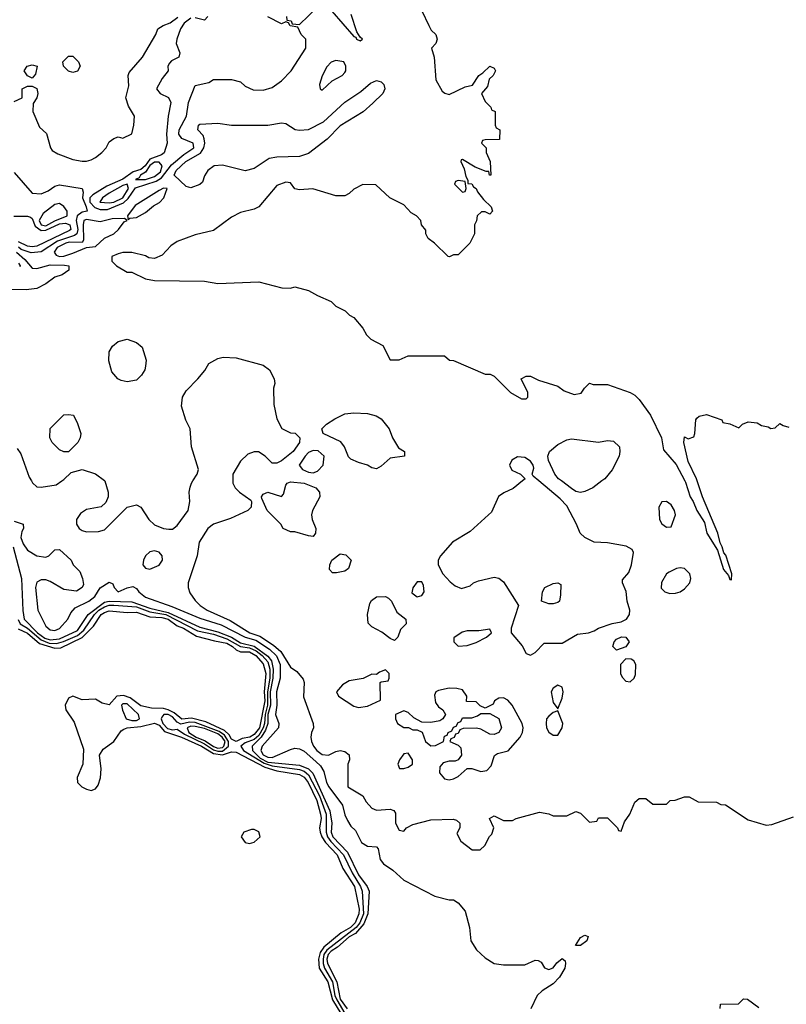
# Model space of a CAD drawing. Header units: inches. Extents: x 2380249 to 2585472, y 382747 to 546448.
# Tile 286 of 626: x 2532315 to 2535699, y 417690 to 422036. Entities that reach past the tile are written whole.
import ezdxf

# ---------------------------------------------------------------- set-up
doc = ezdxf.new("R2010")
doc.units = ezdxf.units.IN
doc.header["$MEASUREMENT"] = 0
doc.layers.add('C5431', color=7, linetype='Continuous')
doc.layers.add('C5432', color=7, linetype='Continuous')

msp = doc.modelspace()

# ---------------------------------------------------------------- linework, layer by layer
at = {"layer": 'C5431', "color": 4}
for points, elevation in [([(2532366.7, 420000), (2532371.6, 419991.6), (2532390, 419974), (2532410, 419972), (2532476.5, 419983.5), (2532501.1, 420000)], 28), ([(2532690.6, 420000), (2532706, 419950), (2532706, 419930), (2532695.3, 419904.7), (2532674.4, 419885.6), (2532610, 419874), (2532583.5, 419856.5), (2532566, 419830), (2532566, 419810), (2532578, 419790), (2532590, 419781), (2532610, 419776), (2532663.1, 419776.9), (2532690, 419784.7), (2532790, 419884.7), (2532830, 419894.8), (2532850, 419884.7), (2532884.7, 419830), (2532910, 419806), (2532950, 419790.8), (2532972.9, 419787.1), (2532990, 419786.8), (2533010, 419802.8), (2533058, 419870), (2533066.6, 419910), (2533063.7, 419950), (2533067.2, 419972.8), (2533073.2, 419990), (2533079.7, 420000)], 28), ([(2533256, 420000), (2533256, 419990), (2533266, 419970), (2533284.7, 419950), (2533334.8, 419914.8), (2533338, 419910), (2533336, 419884), (2533322, 419870), (2533245.8, 419834.2), (2533170, 419809.2), (2533144.9, 419790), (2533106.8, 419730), (2533098, 419670), (2533058, 419550), (2533058, 419530), (2533066.4, 419506.4), (2533090, 419472), (2533112, 419450), (2533142, 419430), (2533243.6, 419383.6), (2533330.7, 419330), (2533375.1, 419315.1), (2533435.5, 419275.5), (2533467, 419247), (2533510, 419178.8), (2533538.8, 419158.8), (2533566, 419126), (2533570.4, 419110), (2533567.5, 419047.5), (2533611, 418929), (2533611.3, 418910), (2533602.8, 418890), (2533600.7, 418870), (2533603.1, 418850), (2533612.4, 418830), (2533626.7, 418810), (2533650, 418792.7), (2533678, 418790), (2533710, 418806.8), (2533729.3, 418810.7), (2533750, 418806), (2533770, 418791), (2533770.8, 418770), (2533762.8, 418750), (2533764, 418650), (2533830, 418610.6), (2533844.4, 418584.4), (2533870, 418556.3), (2533890, 418547.7), (2533950, 418551.3), (2533966, 418546), (2533973.7, 418533.7), (2533974.4, 418490), (2533990, 418458.8), (2534010, 418454), (2534022, 418470), (2534050, 418484.2), (2534130, 418504.6), (2534227.9, 418507.9), (2534243.5, 418503.5), (2534258, 418490), (2534258, 418470), (2534244.7, 418444.7), (2534262, 418410), (2534312.7, 418372.7), (2534347.3, 418372.7), (2534368.4, 418391.6), (2534389.1, 418430.9), (2534399, 418441), (2534408, 418470), (2534388.7, 418510), (2534410, 418522), (2534450, 418502), (2534490, 418502), (2534506, 418510), (2534610, 418538), (2534651.1, 418531.1), (2534670, 418522), (2534730, 418522), (2534770, 418542), (2534790, 418534), (2534830, 418494), (2534862, 418498), (2534870, 418514), (2534910, 418514), (2534954, 418470), (2534958, 418458), (2534970, 418454), (2534984, 418496), (2535008, 418530), (2535030, 418582), (2535050, 418598.8), (2535078.8, 418598.8), (2535110, 418574), (2535170, 418574), (2535186, 418590), (2535208.4, 418591.6), (2535250, 418606), (2535270, 418606), (2535310, 418584.7), (2535390, 418582), (2535410, 418572), (2535431.1, 418571.1), (2535530, 418504.7), (2535610, 418481), (2535635.5, 418484.5), (2535730, 418518)], 28), ([(2534534.1, 420000), (2534493.9, 419966.1), (2534452.2, 419947.8), (2534428.8, 419931.2), (2534397.3, 419862.7), (2534384.7, 419850), (2534302.8, 419777.2), (2534224.7, 419730), (2534172, 419670), (2534162, 419650), (2534162, 419630), (2534182, 419590), (2534215.3, 419555.3), (2534236.9, 419536.9), (2534265.4, 419525.4), (2534303.1, 419536.9), (2534318, 419550), (2534340.2, 419559.8), (2534410, 419576), (2534430, 419571.3), (2534450, 419554.8), (2534516, 419450), (2534484.7, 419350), (2534484.7, 419330), (2534532.7, 419272.7), (2534550, 419238), (2534570, 419231), (2534590, 419242.8), (2534630, 419284.9), (2534710, 419284.9), (2534776.5, 419323.5), (2534826, 419330), (2534850, 419338), (2534869.4, 419350.6), (2534930, 419370.6), (2534970, 419378), (2534992.7, 419390), (2535007, 419410), (2535007.6, 419430), (2534996.2, 419470), (2534991.9, 419511.9), (2534975.3, 419550), (2534976.4, 419563.6), (2535004, 419596), (2535016, 419630), (2535024.7, 419684.7), (2535018, 419698), (2534992.5, 419712.5), (2534910, 419726.6), (2534850, 419729.6), (2534809.3, 419750), (2534789.4, 419770), (2534773.2, 419810), (2534729.6, 419890), (2534700.5, 419920.5), (2534606.8, 420000)], 32), ([(2534884.7, 420000), (2534844.7, 419970), (2534810, 419953.2), (2534790, 419949.4), (2534770, 419953.2), (2534750, 419966), (2534706.7, 420000)], 28), ([(2535251.3, 420000), (2535254.4, 419994.4), (2535274, 419930), (2535287.7, 419910), (2535304, 419870), (2535337.1, 419817.1), (2535348, 419770), (2535394.4, 419694.4), (2535422, 419610), (2535443.5, 419583.5), (2535450, 419564.7), (2535456.4, 419563.6), (2535459, 419590), (2535432, 419672), (2535423.2, 419683.2), (2535416, 419710), (2535406.3, 419726.3), (2535396, 419770), (2535329.3, 419929.3), (2535306, 420000)], 32), ([(2532290, 419822.4), (2532330.8, 419810), (2532331.3, 419790), (2532323.7, 419776.3), (2532320.6, 419750), (2532330, 419722), (2532350, 419695.3), (2532390.5, 419670), (2532430, 419663.8), (2532443, 419670), (2532470, 419695.5), (2532490, 419697.6), (2532542, 419650), (2532551, 419630), (2532579.9, 419599.9), (2532592.7, 419570), (2532597, 419543), (2532590.4, 419529.6), (2532565.7, 419514.3), (2532510, 419520.4), (2532450, 419556.8), (2532430, 419563.5), (2532410, 419564.4), (2532390, 419553.3), (2532385.2, 419530), (2532394.4, 419430), (2532430, 419359.1), (2532450, 419342.3), (2532470, 419340.7), (2532490, 419349.3), (2532527, 419390), (2532541.3, 419418.7), (2532559.7, 419440.3), (2532620.7, 419470), (2532647, 419490), (2532670.9, 419529.1), (2532710, 419553.4), (2532725.5, 419545.5), (2532732.7, 419530), (2532750, 419510.5), (2532790, 419528.9), (2532813.8, 419533.8), (2532830, 419525.5), (2532840.3, 419510), (2532870, 419486.7), (2532986.3, 419446.3), (2533110, 419394.4), (2533205, 419365), (2533310, 419310.1), (2533356.8, 419296.8), (2533418.1, 419258.1), (2533448, 419228), (2533464.3, 419190), (2533465.4, 419130), (2533448.6, 419070), (2533449.3, 419010), (2533443.5, 418970), (2533458.4, 418930), (2533458, 418910), (2533385.6, 418830), (2533378.7, 418810), (2533390, 418792), (2533410, 418781.5), (2533430, 418780.1), (2533510, 418814.6), (2533530, 418820.3), (2533550, 418818.3), (2533570, 418807.8), (2533622, 418762), (2533642.3, 418742.3), (2533657.8, 418717.8), (2533668.9, 418670), (2533678.9, 418650), (2533739.5, 418570), (2533750, 418526.8), (2533761.5, 418501.5), (2533776.7, 418476.7), (2533797.4, 418457.4), (2533824.4, 418404.4), (2533850, 418387.7), (2533890, 418384.7), (2533896.8, 418376.8), (2533906.8, 418330), (2533921, 418310), (2533962.5, 418282.5), (2534010, 418238.8), (2534147.5, 418167.5), (2534210, 418151.3), (2534230, 418151), (2534250, 418138), (2534282, 418102), (2534301, 418030), (2534306, 417970), (2534330.6, 417930.6), (2534370, 417896), (2534410, 417871.3), (2534450, 417864.7), (2534545.4, 417865.4), (2534590, 417884.7), (2534603.6, 417883.6), (2534616.9, 417876.9), (2534631.6, 417851.6), (2534650, 417844.7), (2534670, 417851.3), (2534686.6, 417873.4), (2534710, 417892), (2534722, 417882), (2534724.7, 417870), (2534721, 417850), (2534697.3, 417810), (2534670, 417781.2), (2534621, 417750), (2534598.8, 417730), (2534571.3, 417670)], 24), ([(2532286.7, 419710), (2532322.3, 419570), (2532328.6, 419428.6), (2532335, 419390), (2532394.1, 419330), (2532425.6, 419305.6), (2532450, 419298.6), (2532490, 419302.6), (2532570, 419340.8), (2532617.3, 419410), (2532690, 419464.4), (2532710, 419470.1), (2532810, 419466.2), (2532890, 419438.6), (2532970, 419419.9), (2533110, 419354.6), (2533190, 419334.4), (2533250, 419310), (2533290, 419286.1), (2533350.3, 419270.3), (2533410, 419227.3), (2533425.8, 419205.8), (2533434.3, 419170), (2533432.8, 419130), (2533420.8, 419070), (2533421.6, 419010), (2533409.7, 418969.7), (2533409.7, 418930), (2533399.7, 418900.3), (2533381, 418870), (2533341.6, 418830), (2533341.9, 418810), (2533376.6, 418776.6), (2533410, 418758.8), (2533550, 418746.5), (2533589.7, 418729.7), (2533608.3, 418710), (2533684.2, 418544.2), (2533692.5, 418490), (2533689.6, 418450), (2533696.6, 418430), (2533762.2, 418362.2), (2533810, 418262.4), (2533849.3, 418210), (2533857.4, 418190), (2533852.3, 418090), (2533834.6, 418045.4), (2533796.5, 418003.5), (2533770, 417988), (2533717.2, 417942.8), (2533690, 417925.4), (2533676.4, 417910), (2533670.7, 417890), (2533673.2, 417870), (2533714.6, 417790), (2533730, 417713.8), (2533760.7, 417670)], 16), ([(2532308.3, 419388.3), (2532317.7, 419370), (2532350, 419350.1), (2532410, 419298.4), (2532444.8, 419284.8), (2532476.9, 419283.1), (2532508.6, 419291.4), (2532570, 419318.3), (2532597.8, 419342.2), (2532644.7, 419410), (2532664.9, 419430), (2532690, 419444.8), (2532710, 419451.5), (2532730, 419451.9), (2532830, 419444.6), (2532890, 419422.4), (2532960.7, 419410), (2533099.3, 419339.3), (2533170, 419323.4), (2533230, 419303.1), (2533290, 419270.1), (2533330, 419264.2), (2533358.9, 419250), (2533385.3, 419230), (2533410, 419201.6), (2533419.1, 419170), (2533418.8, 419130), (2533408.6, 419070), (2533409.4, 419010), (2533397.8, 418970), (2533395.9, 418930), (2533390.1, 418910), (2533370, 418876.4), (2533350, 418858.4), (2533310, 418844.7), (2533291.1, 418830), (2533303.2, 418810), (2533394.3, 418754.3), (2533430, 418742.2), (2533550, 418726), (2533570, 418718.8), (2533590, 418703.2), (2533638.8, 418610), (2533667.3, 418530), (2533667.8, 418450), (2533674, 418430), (2533688.7, 418408.7), (2533744.3, 418350), (2533782.2, 418270), (2533818.8, 418210), (2533826, 418190), (2533832.9, 418090), (2533816.8, 418050), (2533800.4, 418030), (2533670.7, 417930), (2533657.7, 417910), (2533653.8, 417890), (2533654.2, 417870), (2533660.9, 417850), (2533696.2, 417790), (2533706.6, 417730), (2533714.3, 417710), (2533750.1, 417650)], 12), ([(2532307.8, 419347.8), (2532350, 419328.7), (2532402.7, 419282.7), (2532470, 419262.1), (2532496.5, 419263.5), (2532591.4, 419308.6), (2532640.3, 419359.7), (2532674.7, 419410), (2532690, 419420.2), (2532710, 419426.2), (2532790, 419418.9), (2532830, 419421.7), (2532890, 419400.9), (2532942.7, 419397.3), (2532970, 419390.1), (2533010, 419360.5), (2533038, 419350), (2533095.8, 419315.8), (2533174.4, 419294.4), (2533230, 419284.8), (2533254.8, 419270), (2533270, 419254.2), (2533290, 419246.2), (2533330, 419245.9), (2533357.7, 419230), (2533390, 419193.4), (2533401.6, 419150), (2533393.8, 419070), (2533396.7, 419030), (2533373.4, 418910), (2533350, 418881.2), (2533331.3, 418870), (2533296.3, 418863.7), (2533270, 418850.8), (2533250, 418860.9), (2533239.5, 418879.5), (2533218.5, 418898.5), (2533136.7, 418936.7), (2533072.7, 418952.7), (2533030, 418948.8), (2532996.3, 418976.3), (2532970, 418989.4), (2532950, 418996.5), (2532897.2, 418997.2), (2532850, 419007.7), (2532802.3, 419042.3), (2532772.9, 419052.9), (2532743.8, 419050), (2532710, 419012.3), (2532679.7, 419019.7), (2532650, 419037.6), (2532590, 419033.6), (2532550, 419049.6), (2532530, 419040.9), (2532515.8, 419010), (2532519.3, 418990), (2532555.6, 418935.6), (2532595.9, 418815.9), (2532594.3, 418750), (2532569.3, 418690.7), (2532570.2, 418670), (2532589.5, 418649.5), (2532610, 418640.2), (2532630, 418634), (2532650, 418641.5), (2532662, 418658), (2532671.7, 418690), (2532675, 418730), (2532667, 418790), (2532683.6, 418816.4), (2532730, 418850.7), (2532762.6, 418897.4), (2532774.6, 418905.4), (2532789.1, 418910.9), (2532850, 418916.1), (2532910, 418931.5), (2532930, 418922.2), (2532954.3, 418894.3), (2533028.9, 418870), (2533117.6, 418830), (2533170, 418797.5), (2533210, 418791.7), (2533250, 418805.2), (2533270, 418803.2), (2533396.4, 418736.4), (2533450, 418720.7), (2533550, 418703.9), (2533570, 418693), (2533587.7, 418670), (2533626.1, 418590), (2533643.2, 418530), (2533645, 418510), (2533638.8, 418470), (2533640.7, 418450), (2533649.1, 418430), (2533664.5, 418404.5), (2533716.3, 418350), (2533742, 418290), (2533792.1, 418210), (2533812.7, 418110), (2533812.2, 418090), (2533795.7, 418050), (2533775.3, 418030), (2533734.6, 418005.4), (2533657.6, 417942.4), (2533641.3, 417918.7), (2533634.6, 417890), (2533637, 417850), (2533675.7, 417790), (2533695.1, 417710), (2533732.7, 417650)], 8), ([(2535407.3, 417672.7), (2535408.9, 417691.1), (2535487.3, 417692.7), (2535510, 417714), (2535527.3, 417712.7), (2535576.9, 417676.9)], 24)]:
    msp.add_lwpolyline(points, dxfattribs=dict(at, elevation=elevation))
for points, elevation in [([(2533610, 419755.3), (2533590, 419757.2), (2533530, 419775.3), (2533510, 419775.3), (2533478, 419790), (2533468, 419810), (2533408, 419870), (2533383.1, 419923.1), (2533382, 419930), (2533390, 419942), (2533410, 419951), (2533470, 419932), (2533479, 419941), (2533490, 419982), (2533495.3, 419990), (2533510, 419996.3), (2533570, 419990.3), (2533622, 419970), (2533638, 419950), (2533640.5, 419930), (2533607.7, 419870), (2533602.8, 419850), (2533606, 419830), (2533622.8, 419790), (2533621, 419770)], 28), ([(2535170, 419908.7), (2535150, 419908), (2535136, 419884), (2535138.8, 419830), (2535150, 419811.3), (2535170, 419796), (2535190, 419798), (2535209.3, 419850), (2535205.2, 419870), (2535190, 419895.3)], 32), ([(2532910, 419692), (2532890, 419687.6), (2532870.4, 419670), (2532861.3, 419650), (2532859.1, 419630), (2532870, 419614.8), (2532890, 419610.4), (2532930, 419628.2), (2532945.6, 419650), (2532943.6, 419670), (2532930, 419685.1)], 28), ([(2533714, 419594), (2533695.3, 419595.3), (2533682, 419610), (2533684, 419630), (2533693.2, 419650), (2533730, 419678.8), (2533754.6, 419674.6), (2533778, 419650), (2533766.8, 419613.2), (2533750, 419601.2)], 28), ([(2535230, 419617.2), (2535213.6, 419613.6), (2535182, 419598), (2535170.5, 419589.5), (2535147.5, 419552.5), (2535146.8, 419526.8), (2535162, 419510), (2535184, 419504), (2535210, 419504.9), (2535230, 419510.7), (2535250, 419524), (2535272.3, 419550), (2535278, 419570), (2535273.2, 419590), (2535250, 419614)], 32), ([(2534090, 419555.3), (2534070, 419555.3), (2534050, 419528), (2534046.4, 419506.4), (2534070, 419488.4), (2534090, 419494.8), (2534100.9, 419510), (2534098, 419538)], 32), ([(2534650, 419457.2), (2534618, 419470), (2534622.7, 419510), (2534633.2, 419530), (2534670, 419547.3), (2534690.9, 419550.9), (2534703.6, 419543.6), (2534702.8, 419497.2), (2534698, 419470), (2534690, 419464), (2534670, 419457.2)], 32), ([(2533970, 419296), (2533950, 419305.1), (2533913.4, 419333.4), (2533870, 419355.6), (2533852.6, 419372.6), (2533850.8, 419410), (2533861.1, 419458.9), (2533868, 419472), (2533890, 419488.4), (2533930, 419490.4), (2533942.3, 419482.3), (2533955.5, 419470), (2533980.3, 419420.3), (2534018.8, 419390), (2534020.7, 419370), (2533996.1, 419343.9), (2533984, 419310)], 28), ([(2534390, 419346), (2534341.4, 419338.6), (2534290, 419339.3), (2534267.9, 419332.1), (2534231.6, 419308.4), (2534231.3, 419290), (2534250, 419271.3), (2534290, 419274), (2534330, 419287.7), (2534375.3, 419310), (2534398, 419330)], 32), ([(2534950, 419252.7), (2534932.7, 419270), (2534938.4, 419290), (2534950, 419301.6), (2534971.7, 419311.7), (2534990.2, 419310.2), (2535005.5, 419290), (2534990, 419268.2)], 28), ([(2534990, 419215.1), (2534967.2, 419190), (2534966.4, 419150), (2534974, 419134), (2534990, 419117), (2535010, 419114), (2535027.6, 419130), (2535033.7, 419146.3), (2535034.7, 419190), (2535025.7, 419205.7), (2535014.3, 419214.3)], 32), ([(2533930, 419166), (2533903.6, 419156.4), (2533890, 419146), (2533870, 419148), (2533831.1, 419128.9), (2533770, 419118), (2533739.6, 419100.4), (2533714, 419070), (2533722, 419050), (2533790, 419006), (2533810, 419001), (2533850, 419006), (2533907.3, 419032.7), (2533906, 419110), (2533910, 419114), (2533942, 419118), (2533946, 419130), (2533946, 419150)], 32), ([(2534210, 419085.2), (2534164, 419076), (2534152, 419070), (2534145.4, 419054.6), (2534150, 419022), (2534163.5, 419003.5), (2534182, 418990), (2534194, 418970), (2534182, 418950), (2534170, 418942), (2534130, 418934), (2534090, 418935.3), (2534054.6, 418954.6), (2534030, 418978), (2534010, 418986), (2533974, 418970), (2533974, 418950), (2533982, 418930), (2534010, 418912), (2534031.6, 418911.6), (2534050, 418902), (2534070, 418902), (2534091.3, 418891.3), (2534106, 418850), (2534130, 418831.3), (2534150, 418832), (2534186, 418850), (2534190, 418874), (2534202, 418878), (2534206, 418890), (2534222, 418898), (2534230, 418914), (2534242, 418918), (2534250, 418934), (2534262, 418938), (2534270, 418954), (2534310, 418954), (2534336.4, 418963.6), (2534350, 418974), (2534390, 418974), (2534430, 418951.3), (2534442, 418910), (2534430.3, 418889.7), (2534410, 418880.9), (2534390, 418882.7), (2534350, 418904), (2534331.6, 418908.4), (2534272.7, 418907.3), (2534258, 418902), (2534250, 418886), (2534238, 418882), (2534232.7, 418867.3), (2534218, 418862), (2534214, 418850), (2534250, 418834), (2534262, 418822), (2534264.7, 418790), (2534250.7, 418769.3), (2534236.8, 418763.2), (2534210, 418764), (2534184, 418756), (2534170, 418738), (2534167.7, 418712.3), (2534190, 418685.5), (2534210, 418681.6), (2534230, 418685.5), (2534250, 418696.3), (2534289.5, 418730.5), (2534310, 418730.4), (2534350, 418717.3), (2534377.3, 418722.7), (2534396.6, 418743.4), (2534411.5, 418788.5), (2534423.3, 418796.7), (2534471.4, 418808.6), (2534523.7, 418870), (2534535.1, 418890), (2534538, 418910), (2534532.7, 418930), (2534489.2, 419010), (2534470, 419032.3), (2534450, 419042.7), (2534430, 419041.2), (2534411.3, 419030), (2534404.7, 419015.3), (2534370, 418998), (2534347.3, 419007.3), (2534330, 419026), (2534287.3, 419027.3), (2534288, 419050), (2534270, 419078), (2534244.7, 419084.7)], 32), ([(2534690, 419098.4), (2534670, 419085.2), (2534661.6, 419070), (2534670, 419022), (2534690, 418994), (2534710, 419042), (2534713.6, 419070), (2534709, 419090)], 32), ([(2532790, 419017.1), (2532770, 419016.9), (2532765, 419010), (2532768.4, 418988.4), (2532785.3, 418950), (2532810, 418942.3), (2532830, 418943.5), (2532843.6, 418950), (2532839.7, 418970)], 12), ([(2532950.9, 418969.1), (2532942.2, 418957.8), (2532940.1, 418950), (2532946.1, 418930), (2532967.6, 418907.6), (2532990, 418901.2), (2533010, 418904.2), (2533042.4, 418882.4), (2533130, 418839.9), (2533170, 418814), (2533190, 418807.2), (2533210, 418808), (2533236.7, 418830), (2533236.6, 418850), (2533218.5, 418878.5), (2533195, 418895), (2533090, 418933.5), (2533064.2, 418935.8), (2533026.1, 418926.1), (2533010, 418935.2), (2532990, 418959.4), (2532970, 418968.7)], 12), ([(2534690, 418986), (2534670, 418978), (2534650, 418962), (2534641, 418950), (2534638.8, 418930), (2534641, 418910), (2534650.9, 418890.9), (2534670, 418878), (2534690, 418878), (2534709, 418910), (2534712.3, 418930)], 32), ([(2533070, 418917.8), (2533053.6, 418910), (2533060.9, 418890), (2533094, 418870), (2533133.2, 418853.2), (2533170, 418828.3), (2533190, 418820.7), (2533210, 418824.1), (2533216.7, 418830), (2533221.6, 418850), (2533209.4, 418870), (2533190, 418883.7), (2533130, 418907.2), (2533090, 418916.7)], 16), ([(2534030, 418799), (2534010, 418795.3), (2533991, 418770), (2533984, 418750), (2533991.3, 418731.3), (2534010, 418731), (2534030, 418737.3), (2534049, 418750), (2534049, 418770)], 32), ([(2533350, 418461.8), (2533338.4, 418461.6), (2533304.9, 418450), (2533292.7, 418430), (2533310, 418404), (2533330, 418399.5), (2533350, 418405.8), (2533376.1, 418430), (2533371.2, 418451.2)], 8), ([(2534790, 417949.4), (2534768, 417950), (2534790, 417986), (2534810, 417996.3), (2534824.7, 417990), (2534818.8, 417970)], 24)]:
    msp.add_lwpolyline(points, close=True, dxfattribs=dict(at, elevation=elevation))
at = {"layer": 'C5432', "color": 4}
for points, elevation in [([(2533492, 422050), (2533494, 422034), (2533514, 422030), (2533518, 422018), (2533550, 422014), (2533630, 422091.3)], 32), ([(2532290, 421674), (2532326, 421690), (2532326, 421730), (2532350, 421742), (2532370, 421742), (2532390, 421732), (2532394.8, 421710), (2532390.8, 421690), (2532374.4, 421665.6), (2532373.4, 421630), (2532402, 421562), (2532434, 421534), (2532450.7, 421470.7), (2532458.8, 421458.8), (2532483.5, 421443.5), (2532550, 421418.8), (2532590, 421410.7), (2532610, 421410.7), (2532630, 421417.3), (2532650, 421427.3), (2532677.2, 421450), (2532696, 421470), (2532710, 421496), (2532730, 421511.3), (2532750, 421518), (2532770, 421512), (2532810, 421532), (2532819.3, 421570), (2532822, 421610), (2532794.6, 421654.6), (2532784, 421690), (2532796.5, 421743.5), (2532794, 421790), (2532798, 421802), (2532857.2, 421870), (2532915.3, 421970), (2532925.2, 421994.8), (2532948, 422010), (2532978.8, 422021.2), (2533013.6, 422046.4)], 32), ([(2533070, 422042.7), (2533040.3, 422019.7), (2533024.2, 421995.8), (2533008, 421950), (2533005.5, 421930), (2533021.3, 421890), (2533017.3, 421870), (2532985.7, 421854.3), (2532975.8, 421844.2), (2532968.2, 421830), (2532970.4, 421809.6), (2532943.7, 421776.3), (2532918.8, 421730), (2532934.8, 421710), (2532972, 421692), (2532982, 421670), (2532970.2, 421610), (2532962.8, 421530), (2532965.7, 421490), (2532952.6, 421447.4), (2532941.4, 421438.6), (2532890, 421419.8), (2532869.4, 421390), (2532850, 421374.2), (2532816.5, 421363.5), (2532770, 421332.2), (2532699.2, 421300.8), (2532637.7, 421262.3), (2532625, 421250), (2532624.5, 421230), (2532646.3, 421206.3), (2532670, 421197.4), (2532702.7, 421197.3), (2532773, 421227), (2532793.8, 421246.2), (2532826.4, 421293.6), (2532917.4, 421322.6), (2532941.6, 421338.4), (2532985.6, 421394.4), (2533039.3, 421440.7), (2533083.6, 421470), (2533080.9, 421490), (2533030.9, 421510.9), (2533017.4, 421530), (2533019.2, 421550), (2533050.8, 421610), (2533059.7, 421670), (2533090, 421744.7), (2533150, 421758.8), (2533171, 421771), (2533250, 421771.3), (2533290, 421762), (2533310, 421742), (2533346, 421726), (2533390, 421724.7), (2533430, 421736), (2533470, 421766), (2533514, 421810), (2533578, 421910), (2533578, 421950), (2533558, 421970), (2533542, 422002), (2533508.4, 422008.4), (2533502, 422022), (2533490, 422026), (2533470, 422018), (2533410, 422048)], 32), ([(2534090, 422074), (2534121, 422010), (2534131, 421990), (2534151.3, 421970), (2534158, 421950), (2534152, 421930), (2534132, 421910), (2534144.7, 421870), (2534152, 421770), (2534179.6, 421719.6), (2534191.1, 421711.1), (2534210, 421706), (2534281.2, 421738.8), (2534313.2, 421746.8), (2534342, 421790), (2534359.5, 421800.5), (2534389.6, 421830.4), (2534410, 421822), (2534414.8, 421810), (2534404.7, 421790), (2534387.1, 421772.9), (2534379.8, 421740.2), (2534354, 421710), (2534370, 421674), (2534394, 421650), (2534398, 421638), (2534414, 421630), (2534414, 421570), (2534418, 421558), (2534434, 421550), (2534432.7, 421507.3), (2534370, 421506), (2534358, 421502), (2534354, 421490), (2534374, 421470), (2534374, 421450), (2534392, 421410), (2534394, 421350), (2534388, 421350), (2534386, 421366), (2534374, 421366), (2534324.8, 421384.8), (2534270, 421418), (2534263.6, 421416.4), (2534262, 421410), (2534277.3, 421377.3), (2534283.6, 421343.6), (2534292.7, 421327.3), (2534292.7, 421312.7), (2534310, 421311.3), (2534318, 421298), (2534330, 421291.3), (2534336, 421276), (2534362, 421242), (2534396, 421210), (2534402, 421190), (2534390, 421178), (2534370, 421188), (2534352.7, 421187.3), (2534334, 421170), (2534331.6, 421148.4), (2534322, 421130), (2534322, 421090), (2534302, 421050), (2534250, 420998), (2534230, 420998), (2534211.6, 420988.4), (2534206, 420990), (2534146, 421050), (2534118, 421070), (2534108, 421090), (2534107.3, 421107.3), (2534088, 421130), (2534086, 421150), (2534066, 421170), (2534043.1, 421183.1), (2534010, 421218), (2533948.9, 421248.9), (2533887.3, 421307.3), (2533830, 421308), (2533790, 421288), (2533770, 421268), (2533750, 421258), (2533710, 421258), (2533608.9, 421288.9), (2533550, 421284), (2533530, 421288.7), (2533510, 421315.3), (2533490, 421319), (2533450, 421304), (2533370.6, 421209.4), (2533350, 421199), (2533290, 421184), (2533250, 421164), (2533170, 421105.2), (2533090, 421086), (2533010, 421056), (2532982.8, 421037.2), (2532943.5, 420996.5), (2532910, 420982), (2532885.2, 420985.2), (2532870, 420994), (2532810, 421008.7), (2532770, 421008.7), (2532750, 421002), (2532722, 420990), (2532722, 420970), (2532742, 420950), (2532790, 420922), (2532810, 420922), (2532870, 420892), (2532910, 420884.7), (2533130, 420881), (2533190, 420871), (2533370, 420878.8), (2533471.6, 420851.6), (2533510, 420851.3), (2533530, 420856), (2533590, 420841), (2533630, 420818), (2533690, 420792), (2533711.1, 420771.1), (2533750.9, 420750.9), (2533771.1, 420731.1), (2533790, 420722), (2533830, 420674), (2533845.4, 420645.4), (2533865.4, 420625.4), (2533918, 420598), (2533950, 420534), (2533990, 420534), (2534030, 420552), (2534190, 420552), (2534212.7, 420532.7), (2534230, 420532), (2534370, 420472), (2534391.1, 420471.1), (2534410, 420462), (2534482, 420390), (2534530, 420362), (2534550, 420362), (2534558, 420370), (2534558, 420390), (2534528, 420450), (2534550, 420462), (2534570, 420462), (2534605.4, 420445.4), (2534690, 420418), (2534718, 420398), (2534762, 420382), (2534793.2, 420386.8), (2534808, 420410), (2534830, 420431), (2534846, 420426), (2534910, 420426), (2535010, 420391), (2535030, 420378.8), (2535050, 420358.8), (2535098.7, 420290), (2535148.2, 420190), (2535157.3, 420137.3), (2535212, 420072), (2535251.3, 420000)], 32), ([(2533146, 422050), (2533130, 422034), (2533090, 422043.7)], 32), ([(2533692.7, 422072.7), (2533790, 421961), (2533798, 421958), (2533801, 421950), (2533818, 421942), (2533828, 421950), (2533818, 421958), (2533802.7, 421982.7), (2533778, 422058)], 32), ([(2532290, 421361), (2532370.7, 421270.7), (2532410, 421267.3), (2532440.2, 421279.8), (2532470, 421301), (2532490, 421306.8), (2532591.3, 421290), (2532594.9, 421274.9), (2532592, 421250), (2532609.1, 421210), (2532612.7, 421190), (2532590, 421186.3), (2532568.7, 421170), (2532563.8, 421150), (2532571.9, 421110), (2532567.9, 421090), (2532557.4, 421082.6), (2532482.5, 421057.5), (2532409.5, 421010.5), (2532366.2, 421006.2), (2532321.9, 421021.9), (2532310, 421031.7)], 28), ([(2532288.7, 421168.7), (2532350, 421168.8), (2532363.4, 421163.4), (2532370, 421158), (2532384, 421124), (2532410, 421106), (2532430, 421106.2), (2532490, 421135.2), (2532517.8, 421137.8), (2532536.9, 421130), (2532540.2, 421110), (2532534.9, 421105.1), (2532390, 421036), (2532370, 421032.8), (2532350, 421036.7), (2532310, 421055.2)], 24), ([(2532300.6, 421010), (2532337.3, 420977.3), (2532370, 420939.1), (2532390, 420938), (2532450, 420954.3), (2532512.4, 420952.4), (2532532, 420950), (2532532, 420930), (2532502, 420910), (2532470, 420899.3), (2532430, 420869.4), (2532390.4, 420849.6), (2532344.1, 420844.1), (2532255.3, 420844.7)], 28), ([(2532310, 420960.5), (2532317, 420950), (2532314.9, 420945.1)], 24), ([(2533079.7, 420000), (2533099, 420030), (2533104, 420050), (2533074, 420150), (2533068, 420230), (2533048.9, 420268.9), (2533028.7, 420330), (2533034, 420370), (2533050, 420398), (2533102, 420450), (2533132.5, 420487.5), (2533150, 420518), (2533190, 420541), (2533213.6, 420546.4), (2533270, 420542.8), (2533390, 420511), (2533418, 420490), (2533438, 420450), (2533441, 420430), (2533436, 420410), (2533436.9, 420336.9), (2533450, 420274), (2533471.6, 420231.6), (2533510, 420212), (2533530.9, 420210.9), (2533551, 420191), (2533550.7, 420170), (2533522, 420130), (2533470, 420089.3), (2533450, 420079), (2533430, 420078), (2533398, 420110), (2533368.4, 420128.4), (2533350, 420128.7), (2533322, 420118), (2533290, 420088), (2533256, 420030), (2533256, 420000)], 28), ([(2535306, 420000), (2535302.7, 420010), (2535266.3, 420086.3), (2535246.6, 420170), (2535250, 420194), (2535265.4, 420185.4), (2535290, 420194), (2535295.3, 420210), (2535299, 420270), (2535303.2, 420276.8), (2535313.6, 420286.4), (2535346.3, 420293.7), (2535414, 420270), (2535418, 420258), (2535450, 420252), (2535490, 420234), (2535506, 420250), (2535530, 420261), (2535570, 420256), (2535590, 420244.7), (2535618.8, 420238.8), (2535630, 420232), (2535650, 420234), (2535670, 420254), (2535684.7, 420244.7), (2535710, 420238)], 32), ([(2534706.7, 420000), (2534694, 420010), (2534677.2, 420030), (2534649.4, 420090), (2534646, 420110), (2534654, 420130), (2534690, 420161), (2534730, 420181), (2534750, 420186), (2534870, 420171.3), (2534910, 420178), (2534936, 420176), (2534962, 420150), (2534964.7, 420130), (2534961, 420110), (2534930, 420048.7), (2534898, 420010), (2534884.7, 420000)], 28), ([(2532303.6, 420143.6), (2532319.8, 420119.8), (2532356.9, 420016.9), (2532366.7, 420000)], 28), ([(2534606.8, 420000), (2534581.5, 420021.5), (2534577.2, 420030), (2534584.1, 420055.9), (2534581.3, 420070), (2534570, 420087), (2534544.2, 420104.2), (2534512.8, 420107.2), (2534487.6, 420092.4), (2534476.5, 420070), (2534487.1, 420047.1), (2534526, 420030), (2534546, 420010), (2534534.1, 420000)], 32), ([(2532501.1, 420000), (2532510, 420006), (2532542.7, 420037.3), (2532590, 420051), (2532650, 420031.3), (2532690, 420002), (2532690.6, 420000)], 28)]:
    msp.add_lwpolyline(points, dxfattribs=dict(at, elevation=elevation))
for points, elevation in [([(2532550, 421802), (2532530, 421808.7), (2532508.7, 421830), (2532506, 421850), (2532530, 421874), (2532550, 421874), (2532574, 421850), (2532582, 421830), (2532570, 421808)], 32), ([(2532370, 421778), (2532350, 421788), (2532335.3, 421810), (2532348, 421830), (2532370, 421836), (2532392, 421830), (2532385.4, 421794.6)], 32), ([(2533710, 421855.3), (2533690, 421848), (2533670, 421828), (2533650, 421788), (2533638, 421750), (2533642, 421730), (2533650, 421724.7), (2533694.5, 421765.5), (2533738, 421790), (2533750, 421802), (2533755.3, 421810), (2533755.3, 421830), (2533746, 421850)], 32), ([(2533310.7, 421369.3), (2533210, 421394), (2533174, 421390), (2533146, 421370), (2533130, 421346), (2533122, 421318), (2533110, 421308), (2533070, 421294), (2533050, 421299), (2532997.4, 421350), (2533005.3, 421370), (2533047.8, 421410), (2533112.9, 421447.1), (2533127.9, 421470), (2533132.4, 421490), (2533129.7, 421510), (2533124.2, 421524.2), (2533101.2, 421550), (2533104, 421570), (2533110, 421574.8), (2533190, 421578.8), (2533250, 421570.8), (2533410, 421570.6), (2533470, 421581), (2533490, 421578), (2533530.7, 421550.7), (2533550, 421547.3), (2533590, 421550.5), (2533655.4, 421584.6), (2533750, 421671), (2533821.5, 421718.5), (2533864.1, 421755.9), (2533890, 421766.8), (2533910, 421762), (2533922, 421750), (2533927.3, 421730), (2533917.3, 421710), (2533873.4, 421666.6), (2533830.6, 421629.4), (2533730, 421566.6), (2533671.9, 421508.1), (2533590, 421444.5), (2533550, 421432.3), (2533450.4, 421429.6), (2533416.3, 421423.7), (2533350, 421379)], 28), ([(2532930, 421407.3), (2532910, 421406.7), (2532890, 421392.5), (2532870, 421362.8), (2532848.4, 421350), (2532842.5, 421337.5), (2532825.5, 421330), (2532870, 421329.6), (2532910, 421342.9), (2532936.3, 421363.7), (2532943.4, 421390)], 36), ([(2532790, 421309.4), (2532770, 421304.4), (2532710.4, 421270), (2532680.7, 421250), (2532668.2, 421230), (2532710, 421227.9), (2532730.4, 421230.4), (2532770.9, 421249.1), (2532795.2, 421290)], 36), ([(2534250, 421326), (2534238, 421322), (2534234, 421310), (2534270, 421274), (2534282, 421278), (2534286, 421290), (2534282, 421322)], 32), ([(2532950, 421291.6), (2532930, 421282), (2532824.2, 421215.8), (2532790.5, 421170), (2532794, 421154), (2532800.5, 421159.5), (2532830, 421162), (2532870, 421185.4), (2532905.3, 421214.7), (2532931.8, 421228.2), (2532951.9, 421250), (2532966, 421290)], 32), ([(2532490, 421223.9), (2532470, 421220.5), (2532419.1, 421180.9), (2532400.8, 421150), (2532409.7, 421129.7), (2532430, 421125.3), (2532470, 421148.6), (2532523.8, 421170), (2532524.7, 421190), (2532510, 421211.1)], 28), ([(2532777.7, 421157.7), (2532723.5, 421156.5), (2532670, 421143.7), (2532610, 421154.1), (2532598.4, 421150), (2532595, 421130), (2532597.3, 421062.7), (2532590, 421051.8), (2532533.5, 421053.5), (2532518.4, 421050), (2532480.7, 421030), (2532466.7, 421010), (2532476.1, 420996.1), (2532490.2, 420990.2), (2532510, 420992), (2532550, 421005.8), (2532609.3, 421030.7), (2532650, 421034), (2532690, 421071.6), (2532730, 421090.3), (2532750.8, 421109.2), (2532776.6, 421143.4), (2532789.2, 421150)], 32), ([(2532790, 420437.2), (2532763.2, 420443.2), (2532748.7, 420450), (2532722, 420482), (2532709, 420530), (2532709.2, 420570), (2532724.8, 420595.2), (2532750, 420616), (2532790, 420626), (2532830, 420611), (2532856, 420590), (2532873.7, 420533.7), (2532870, 420506), (2532866.8, 420490), (2532853.2, 420466.8), (2532830, 420445.2)], 28), ([(2533890, 420054), (2533870, 420057.2), (2533850, 420069.2), (2533810, 420080.9), (2533776.6, 420096.6), (2533766.3, 420106.3), (2533748.5, 420150), (2533732.3, 420172.3), (2533654, 420210), (2533648.7, 420230), (2533669.5, 420250.5), (2533705.4, 420274.6), (2533750, 420296.3), (2533790, 420300.5), (2533850, 420297.3), (2533887.9, 420287.9), (2533910, 420274.8), (2533946, 420230), (2533961, 420190), (2533986.4, 420146.4), (2534014, 420130), (2534014, 420110), (2533950, 420101.2), (2533910, 420065.2)], 28), ([(2532510, 420128.7), (2532490, 420138), (2532458, 420170), (2532448, 420190), (2532449.1, 420230.9), (2532510, 420292), (2532530, 420294), (2532552, 420290), (2532570, 420254), (2532584.7, 420210), (2532582, 420190), (2532572, 420170), (2532530, 420128.7)], 28), ([(2533610, 420135.1), (2533590, 420125.6), (2533574.4, 420110), (2533548, 420070), (2533564, 420050), (2533590, 420038.7), (2533610, 420036.4), (2533630, 420043), (2533654.5, 420070), (2533659.3, 420110), (2533632.6, 420132.6)], 32)]:
    msp.add_lwpolyline(points, close=True, dxfattribs=dict(at, elevation=elevation))

doc.saveas('drawing.dxf')
